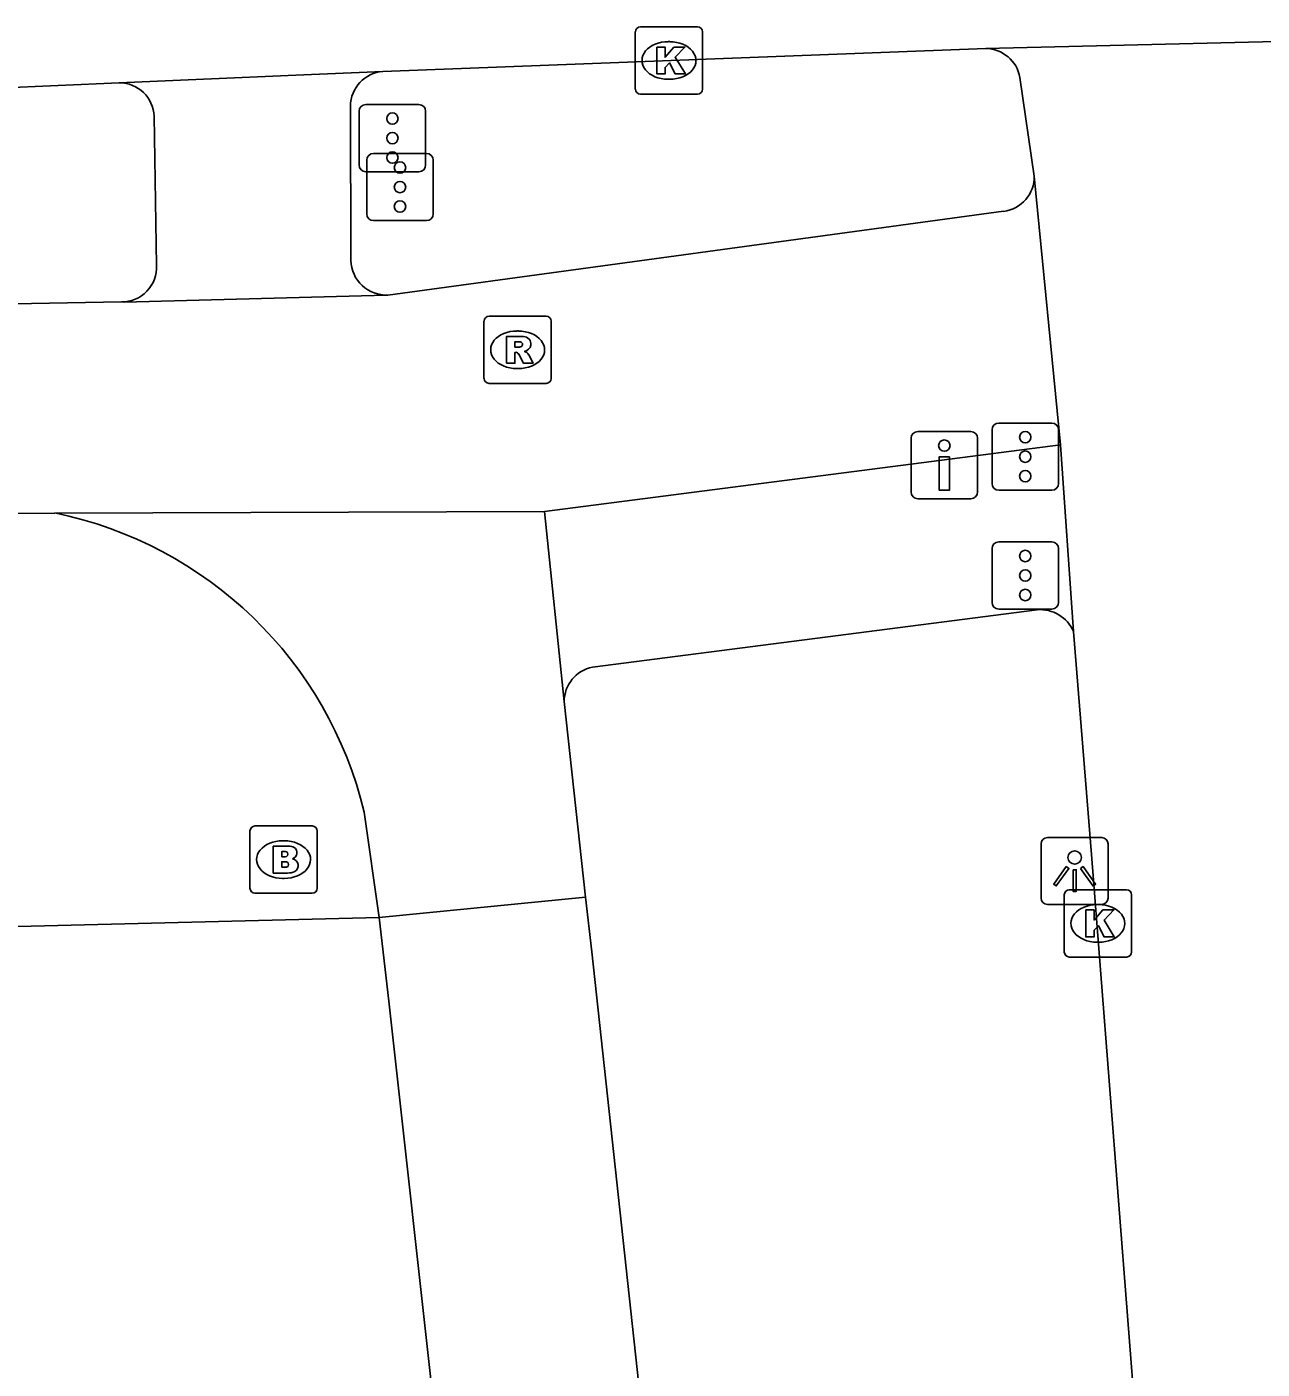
# Model space of a CAD drawing. Extents: x 161084 to 161928, y 385355 to 386522.
# Drawn here: x 161870.5 to 161888.89, y 386476.35 to 386496.33 of the extents above; entities that cross this region are included whole.
import ezdxf

# ---------------------------------------------------------------- set-up
doc = ezdxf.new("R2010")
doc.units = 0
for name, color, linetype in [('IMGEO_Brandkraan', 7, 'Continuous'), ('IMGEO_Drukknoppaal', 7, 'Continuous'), ('IMGEO_Fietspad_gesloten', 7, 'Continuous'), ('IMGEO_Kolk', 7, 'Continuous'), ('IMGEO_Lichtpunt', 7, 'Continuous'), ('IMGEO_OVBaan_gesloten', 7, 'Continuous'), ('IMGEO_Rijbaan_regionaal_gesloten', 7, 'Continuous'), ('IMGEO_Rioolput', 7, 'Continuous'), ('IMGEO_Verkeersregelinstallatiepaal', 7, 'Continuous'), ('IMGEO_Voetpad_open', 7, 'Continuous')]:
    doc.layers.add(name, color=color, linetype=linetype)

msp = doc.modelspace()

# ---------------------------------------------------------------- linework, layer by layer
at = {"layer": 'IMGEO_Brandkraan'}
for p, q in [((161873.899, 386484.439), (161874.751, 386484.439)), ((161873.824, 386483.513), (161873.824, 386484.365)), ((161874.825, 386484.365), (161874.825, 386483.513)), ((161874.312, 386484.219), (161874.337, 386484.219)), ((161874.335, 386483.659), (161874.31, 386483.659)), ((161874.751, 386483.439), (161873.899, 386483.439))]:
    msp.add_line(p, q, dxfattribs=at)
for points in [[(161873.899, 386484.439), (161874.751, 386484.439)], [(161873.824, 386483.513), (161873.824, 386484.365)], [(161874.825, 386484.365), (161874.825, 386483.513)], [(161874.172, 386484.139), (161874.172, 386483.739), (161874.385, 386483.739)], [(161874.403, 386484.139), (161874.172, 386484.139)], [(161874.351, 386484.058), (161874.297, 386484.058), (161874.297, 386483.982)], [(161874.297, 386483.982), (161874.35, 386483.982)], [(161874.359, 386483.906), (161874.297, 386483.906), (161874.297, 386483.825)], [(161874.297, 386483.825), (161874.359, 386483.825)], [(161874.751, 386483.439), (161873.899, 386483.439)]]:
    msp.add_lwpolyline(points, dxfattribs=at)
for centre, radius, start, end in [((161873.901, 386484.363), 0.0765, 91.552, 178.448), ((161873.901, 386484.363), 0.0765, 91.552, 178.448), ((161874.749, 386484.363), 0.0765, 1.552, 88.448), ((161874.749, 386484.363), 0.0765, 1.552, 88.448), ((161874.352, 386484.02), 0.0379, 267.8285, 90.9355), ((161874.407, 386483.994), 0.145, 59.4692, 91.5367), ((161874.432, 386484.041), 0.0922, 285.5137, 58.1501), ((161874.36, 386483.865), 0.0404, 269.8759, 90.5077), ((161874.437, 386483.849), 0.105, 301.3115, 78.989), ((161874.391, 386483.99), 0.251, 268.6676, 293.5347), ((161873.901, 386483.515), 0.0765, 181.552, 268.448), ((161873.901, 386483.515), 0.0765, 181.552, 268.448), ((161874.749, 386483.515), 0.0765, 271.552, 358.448), ((161874.749, 386483.515), 0.0765, 271.552, 358.448)]:
    msp.add_arc(centre, radius, start, end, dxfattribs=at)
for centre, major_axis, ratio, start_param, end_param in [((161874.311, 386483.939), (-0.387, 0.002), 0.722429, 4.712389, 7.853982), ((161874.336, 386483.939), (-0.39, 0.002), 0.717154, 1.570796, 4.712389)]:
    msp.add_ellipse(centre, major_axis=major_axis, ratio=ratio, start_param=start_param, end_param=end_param, dxfattribs=at)
at = {"layer": 'IMGEO_Drukknoppaal'}
for p, q in [((161883.762, 386490.31), (161884.552, 386490.31)), ((161884.552, 386490.31), (161883.762, 386490.31)), ((161883.662, 386489.41), (161883.662, 386490.21)), ((161883.662, 386490.21), (161883.662, 386489.41)), ((161884.652, 386490.21), (161884.652, 386489.41)), ((161884.652, 386489.41), (161884.652, 386490.21)), ((161884.552, 386489.31), (161883.762, 386489.31)), ((161883.762, 386489.31), (161884.552, 386489.31))]:
    msp.add_line(p, q, dxfattribs=at)
msp.add_lwpolyline([(161884.232, 386489.935), (161884.232, 386489.435), (161884.082, 386489.435), (161884.082, 386489.935), (161884.232, 386489.935)], dxfattribs=at)
msp.add_circle((161884.157, 386490.1), 0.085, dxfattribs=at)
for centre, start, end in [((161883.762, 386490.21), 90, 180), ((161883.762, 386490.21), 90, 180), ((161884.552, 386490.21), 0, 90), ((161884.552, 386490.21), 360, 90), ((161883.762, 386489.41), 180, 270), ((161883.762, 386489.41), 180, 270), ((161884.552, 386489.41), 270, 0), ((161884.552, 386489.41), 270, 0)]:
    msp.add_arc(centre, 0.1, start, end, dxfattribs=at)
at = {"layer": 'IMGEO_Fietspad_gesloten'}
for points in [[(161875.326, 386492.853), (161875.319, 386495.154)], [(161872.399, 386495.002), (161872.432, 386492.783)], [(161885.04, 386493.587), (161875.875, 386492.341)], [(161871.911, 386492.24), (161869.231, 386492.188)], [(161871.911, 386492.24), (161871.953, 386492.237), (161875.857, 386492.338), (161875.875, 386492.341)], [(161878.209, 386489.119), (161885.886, 386490.11)], [(161866.14, 386489.071), (161870.919, 386489.097)], [(161870.919, 386489.097), (161878.209, 386489.119)], [(161878.5, 386486.291), (161878.209, 386489.119)], [(161878.82, 386483.379), (161878.5, 386486.291)], [(161875.526, 386484.643), (161875.747, 386483.075)], [(161875.747, 386483.075), (161878.82, 386483.379)], [(161878.82, 386483.379), (161878.91, 386482.565), (161881.048, 386462.864), (161881.751, 386455.1), (161882.423, 386448.649), (161882.492, 386447.661)], [(161877.825, 386462.917), (161877.284, 386469.275), (161875.892, 386481.832), (161875.747, 386483.075)]]:
    msp.add_lwpolyline(points, dxfattribs=at)
for centre, radius, start, end in [((161875.847, 386495.142), 0.529, 94.8219, 178.7329), ((161871.88, 386494.981), 0.519, 2.3613, 90.1147), ((161884.972, 386494.106), 0.524, 277.517, 0.6542), ((161875.854, 386492.868), 0.528, 181.6681, 272.3264), ((161871.924, 386492.749), 0.509, 268.5227, 3.8463), ((161869.724, 386483.252), 5.966, 13.4866, 78.4481)]:
    msp.add_arc(centre, radius, start, end, dxfattribs=at)
at = {"layer": 'IMGEO_Kolk'}
for p, q in [((161879.559, 386495.406), (161879.559, 386496.258)), ((161879.634, 386496.332), (161880.486, 386496.332)), ((161880.56, 386496.258), (161880.56, 386495.406)), ((161880.047, 386496.112), (161880.072, 386496.112)), ((161880.07, 386495.552), (161880.045, 386495.552)), ((161880.486, 386495.332), (161879.634, 386495.332)), ((161886.017, 386483.489), (161886.869, 386483.489)), ((161885.942, 386482.563), (161885.942, 386483.415)), ((161886.43, 386483.269), (161886.455, 386483.269)), ((161886.943, 386483.415), (161886.943, 386482.563)), ((161886.453, 386482.709), (161886.428, 386482.709)), ((161886.869, 386482.489), (161886.017, 386482.489))]:
    msp.add_line(p, q, dxfattribs=at)
for points in [[(161879.559, 386495.406), (161879.559, 386496.258)], [(161879.634, 386496.332), (161880.486, 386496.332)], [(161880.56, 386496.258), (161880.56, 386495.406)], [(161879.88, 386496.032), (161880.003, 386496.032), (161880.003, 386495.881), (161880.133, 386496.032), (161880.297, 386496.032), (161880.151, 386495.881), (161880.304, 386495.632), (161880.152, 386495.632), (161880.067, 386495.796), (161880.003, 386495.729), (161880.003, 386495.632), (161879.88, 386495.632), (161879.88, 386496.032)], [(161880.486, 386495.332), (161879.634, 386495.332)], [(161886.017, 386483.489), (161886.869, 386483.489)], [(161885.942, 386482.563), (161885.942, 386483.415)], [(161886.943, 386483.415), (161886.943, 386482.563)], [(161886.263, 386483.189), (161886.386, 386483.189), (161886.386, 386483.038), (161886.516, 386483.189), (161886.68, 386483.189), (161886.534, 386483.038), (161886.687, 386482.789), (161886.535, 386482.789), (161886.45, 386482.953), (161886.386, 386482.886), (161886.386, 386482.789), (161886.263, 386482.789), (161886.263, 386483.189)], [(161886.869, 386482.489), (161886.017, 386482.489)]]:
    msp.add_lwpolyline(points, dxfattribs=at)
for centre, start, end in [((161879.636, 386496.256), 91.552, 178.448), ((161879.636, 386496.256), 91.552, 178.448), ((161880.484, 386496.256), 1.552, 88.448), ((161880.484, 386496.256), 1.552, 88.448), ((161879.636, 386495.408), 181.552, 268.448), ((161879.636, 386495.408), 181.552, 268.448), ((161880.484, 386495.408), 271.552, 358.448), ((161880.484, 386495.408), 271.552, 358.448), ((161886.019, 386483.413), 91.552, 178.448), ((161886.019, 386483.413), 91.552, 178.448), ((161886.867, 386483.413), 1.552, 88.448), ((161886.867, 386483.413), 1.552, 88.448), ((161886.019, 386482.565), 181.552, 268.448), ((161886.019, 386482.565), 181.552, 268.448), ((161886.867, 386482.565), 271.552, 358.448), ((161886.867, 386482.565), 271.552, 358.448)]:
    msp.add_arc(centre, 0.0765, start, end, dxfattribs=at)
for centre, major_axis, ratio, start_param, end_param in [((161880.046, 386495.832), (-0.387, 0.002), 0.722429, 4.712389, 7.853982), ((161880.071, 386495.832), (-0.39, 0.002), 0.717154, 1.570796, 4.712389), ((161886.429, 386482.989), (-0.387, 0.002), 0.722429, 4.712389, 7.853982), ((161886.454, 386482.989), (-0.39, 0.002), 0.717154, 1.570796, 4.712389)]:
    msp.add_ellipse(centre, major_axis=major_axis, ratio=ratio, start_param=start_param, end_param=end_param, dxfattribs=at)
at = {"layer": 'IMGEO_Lichtpunt'}
for p, q in [((161886.5, 386484.267), (161885.692, 386484.267)), ((161886.5, 386484.267), (161885.692, 386484.267)), ((161885.598, 386484.172), (161885.598, 386483.365)), ((161885.598, 386484.172), (161885.598, 386483.365)), ((161886.594, 386483.365), (161886.594, 386484.172)), ((161886.594, 386483.365), (161886.594, 386484.172)), ((161885.692, 386483.271), (161886.5, 386483.271)), ((161885.692, 386483.271), (161886.5, 386483.271))]:
    msp.add_line(p, q, dxfattribs=at)
for points in [[(161885.972, 386483.836), (161886.011, 386483.808), (161885.823, 386483.546), (161885.785, 386483.573), (161885.972, 386483.836)], [(161886.184, 386483.808), (161886.222, 386483.835), (161886.409, 386483.573), (161886.37, 386483.545), (161886.184, 386483.808)], [(161886.074, 386483.788), (161886.121, 386483.788), (161886.121, 386483.466), (161886.074, 386483.466), (161886.074, 386483.788)]]:
    msp.add_lwpolyline(points, dxfattribs=at)
msp.add_circle((161886.097, 386483.97), 0.0994, dxfattribs=at)
for centre, start, end in [((161885.692, 386484.172), 90, 180), ((161885.692, 386484.172), 90, 180), ((161886.5, 386484.172), 0, 90), ((161886.5, 386484.172), 0, 90), ((161885.692, 386483.365), 180, 270), ((161885.692, 386483.365), 180, 270), ((161886.5, 386483.365), 270, 0), ((161886.5, 386483.365), 270, 360)]:
    msp.add_arc(centre, 0.0946, start, end, dxfattribs=at)
at = {"layer": 'IMGEO_OVBaan_gesloten'}
for points in [[(161897.33, 386496.311), (161884.773, 386496.012)], [(161875.803, 386495.669), (161884.773, 386496.012)], [(161875.803, 386495.669), (161874.505, 386495.613), (161871.879, 386495.5)], [(161869.149, 386495.379), (161871.879, 386495.5)]]:
    msp.add_lwpolyline(points, dxfattribs=at)
at = {"layer": 'IMGEO_Rijbaan_regionaal_gesloten'}
for points in [[(161885.283, 386495.579), (161885.495, 386494.112)], [(161885.495, 386494.112), (161885.886, 386490.11)], [(161885.886, 386490.11), (161886.081, 386487.333)], [(161886.081, 386487.333), (161886.345, 386484.015), (161888.089, 386461.702), (161888.167, 386460.604)]]:
    msp.add_lwpolyline(points, dxfattribs=at)
msp.add_arc((161884.762, 386495.482), 0.53, 10.5561, 88.7801, dxfattribs=at)
at = {"layer": 'IMGEO_Rioolput'}
for p, q in [((161877.382, 386492.026), (161878.234, 386492.026)), ((161877.307, 386491.1), (161877.307, 386491.952)), ((161878.308, 386491.952), (161878.308, 386491.1)), ((161877.795, 386491.806), (161877.82, 386491.806)), ((161877.818, 386491.246), (161877.793, 386491.246)), ((161878.234, 386491.026), (161877.382, 386491.026))]:
    msp.add_line(p, q, dxfattribs=at)
for points in [[(161877.382, 386492.026), (161878.234, 386492.026)], [(161877.307, 386491.1), (161877.307, 386491.952)], [(161878.308, 386491.952), (161878.308, 386491.1)], [(161877.896, 386491.724), (161877.644, 386491.726), (161877.644, 386491.326)], [(161877.822, 386491.645), (161877.768, 386491.645), (161877.768, 386491.564)], [(161877.644, 386491.326), (161877.768, 386491.326), (161877.768, 386491.488), (161877.779, 386491.488)], [(161877.768, 386491.564), (161877.82, 386491.564)], [(161877.826, 386491.459), (161877.897, 386491.326), (161878.037, 386491.326), (161877.972, 386491.452)], [(161878.234, 386491.026), (161877.382, 386491.026)]]:
    msp.add_lwpolyline(points, dxfattribs=at)
for centre, radius, start, end in [((161877.384, 386491.95), 0.0765, 91.552, 178.448), ((161877.384, 386491.95), 0.0765, 91.552, 178.448), ((161878.232, 386491.95), 0.0765, 1.552, 88.448), ((161878.232, 386491.95), 0.0765, 1.552, 88.448), ((161877.828, 386491.549), 0.0964, 77.0061, 93.1865), ((161877.842, 386491.606), 0.0378, 276.6634, 79.6772), ((161877.895, 386491.614), 0.109, 350.3612, 89.416), ((161877.778, 386491.435), 0.0533, 26.0293, 88.6989), ((161877.804, 386491.753), 0.19, 274.7715, 282.9687), ((161877.893, 386491.614), 0.112, 277.5842, 350.9817), ((161877.877, 386491.399), 0.108, 29.5134, 73.7905), ((161877.384, 386491.102), 0.0765, 181.552, 268.448), ((161877.384, 386491.102), 0.0765, 181.552, 268.448), ((161878.232, 386491.102), 0.0765, 271.552, 358.448), ((161878.232, 386491.102), 0.0765, 271.552, 358.448)]:
    msp.add_arc(centre, radius, start, end, dxfattribs=at)
for centre, major_axis, ratio, start_param, end_param in [((161877.794, 386491.526), (-0.387, 0.002), 0.722429, 4.712389, 7.853982), ((161877.819, 386491.526), (-0.39, 0.002), 0.717154, 1.570796, 4.712389)]:
    msp.add_ellipse(centre, major_axis=major_axis, ratio=ratio, start_param=start_param, end_param=end_param, dxfattribs=at)
at = {"layer": 'IMGEO_Verkeersregelinstallatiepaal'}
for p, q in [((161875.449, 386494.277), (161875.449, 386495.077)), ((161875.449, 386495.077), (161875.449, 386494.277)), ((161875.549, 386495.177), (161876.339, 386495.177)), ((161876.339, 386495.177), (161875.549, 386495.177)), ((161876.439, 386495.077), (161876.439, 386494.277)), ((161876.439, 386494.277), (161876.439, 386495.077)), ((161875.662, 386494.448), (161876.452, 386494.448)), ((161876.452, 386494.448), (161875.662, 386494.448)), ((161875.562, 386493.548), (161875.562, 386494.348)), ((161875.562, 386494.348), (161875.562, 386493.548)), ((161876.552, 386494.348), (161876.552, 386493.548)), ((161876.552, 386493.548), (161876.552, 386494.348)), ((161876.339, 386494.177), (161875.549, 386494.177)), ((161875.549, 386494.177), (161876.339, 386494.177)), ((161876.452, 386493.448), (161875.662, 386493.448)), ((161875.662, 386493.448), (161876.452, 386493.448)), ((161884.967, 386490.435), (161885.757, 386490.435)), ((161885.757, 386490.435), (161884.967, 386490.435)), ((161884.867, 386489.535), (161884.867, 386490.335)), ((161884.867, 386490.335), (161884.867, 386489.535)), ((161885.857, 386490.335), (161885.857, 386489.535)), ((161885.857, 386489.535), (161885.857, 386490.335)), ((161885.757, 386489.435), (161884.967, 386489.435)), ((161884.967, 386489.435), (161885.757, 386489.435)), ((161884.967, 386488.667), (161885.757, 386488.667)), ((161885.757, 386488.667), (161884.967, 386488.667)), ((161884.867, 386487.767), (161884.867, 386488.567)), ((161884.867, 386488.567), (161884.867, 386487.767)), ((161885.857, 386488.567), (161885.857, 386487.767)), ((161885.857, 386487.767), (161885.857, 386488.567)), ((161885.757, 386487.667), (161884.967, 386487.667)), ((161884.967, 386487.667), (161885.757, 386487.667))]:
    msp.add_line(p, q, dxfattribs=at)
for centre in [(161875.944, 386494.967), (161875.944, 386494.677), (161875.944, 386494.387), (161876.057, 386494.238), (161876.057, 386493.948), (161876.057, 386493.658), (161885.362, 386490.225), (161885.362, 386489.935), (161885.362, 386489.645), (161885.362, 386488.457), (161885.362, 386488.167), (161885.362, 386487.877)]:
    msp.add_circle(centre, 0.085, dxfattribs=at)
for centre, start, end in [((161875.549, 386495.077), 90, 180), ((161875.549, 386495.077), 90, 180), ((161876.339, 386495.077), 0, 90), ((161876.339, 386495.077), 360, 90), ((161875.662, 386494.348), 90, 180), ((161875.662, 386494.348), 90, 180), ((161876.452, 386494.348), 0, 90), ((161876.452, 386494.348), 360, 90), ((161875.549, 386494.277), 180, 270), ((161875.549, 386494.277), 180, 270), ((161876.339, 386494.277), 270, 0), ((161876.339, 386494.277), 270, 0), ((161875.662, 386493.548), 180, 270), ((161875.662, 386493.548), 180, 270), ((161876.452, 386493.548), 270, 0), ((161876.452, 386493.548), 270, 0), ((161884.967, 386490.335), 90, 180), ((161884.967, 386490.335), 90, 180), ((161885.757, 386490.335), 0, 90), ((161885.757, 386490.335), 360, 90), ((161884.967, 386489.535), 180, 270), ((161884.967, 386489.535), 180, 270), ((161885.757, 386489.535), 270, 0), ((161885.757, 386489.535), 270, 0), ((161884.967, 386488.567), 90, 180), ((161884.967, 386488.567), 90, 180), ((161885.757, 386488.567), 0, 90), ((161885.757, 386488.567), 360, 90), ((161884.967, 386487.767), 180, 270), ((161884.967, 386487.767), 180, 270), ((161885.757, 386487.767), 270, 0), ((161885.757, 386487.767), 270, 0)]:
    msp.add_arc(centre, 0.1, start, end, dxfattribs=at)
at = {"layer": 'IMGEO_Voetpad_open'}
for points in [[(161885.54, 386487.658), (161878.92, 386486.803)], [(161811.359, 386481.125), (161864.185, 386482.79), (161875.747, 386483.075)]]:
    msp.add_lwpolyline(points, dxfattribs=at)
for centre, radius, start, end in [((161885.579, 386487.111), 0.549, 23.9003, 94.1099), ((161879.026, 386486.288), 0.526, 101.6265, 179.6486)]:
    msp.add_arc(centre, radius, start, end, dxfattribs=at)

doc.saveas('drawing.dxf')
